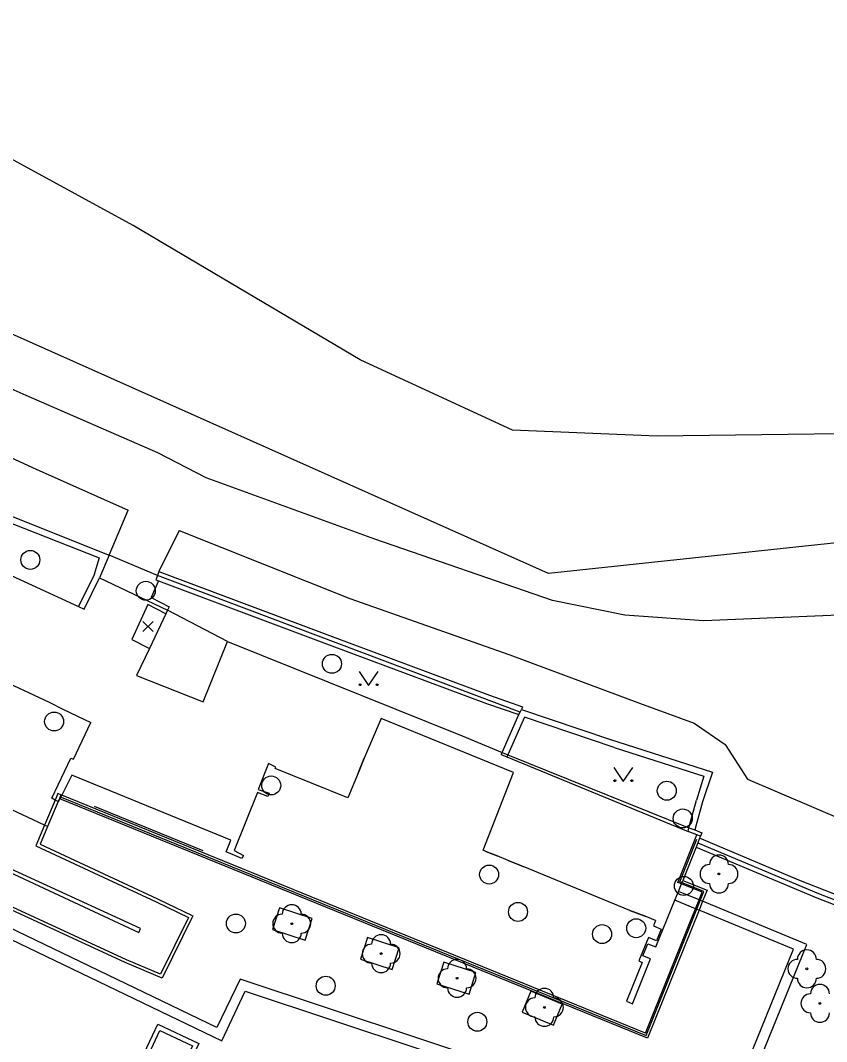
# Model space of a CAD drawing. Extents: x -600391 to -599491, y -1160176 to -1159402.
# Drawn here: x -599634.9 to -599592.4, y -1159917.7 to -1159863.8 of the extents above; entities that cross this region are included whole.
import ezdxf

# ---------------------------------------------------------------- set-up
doc = ezdxf.new("R2010")
doc.units = 0
for name, color, linetype in [('Level 10', 7, 'Continuous'), ('Level 11', 7, 'Continuous'), ('Level 22', 7, 'Continuous'), ('Level 27', 7, 'Continuous'), ('Level 36', 7, 'Continuous'), ('Level 39', 7, 'Continuous'), ('Level 5', 7, 'Continuous'), ('Level 51', 7, 'Continuous'), ('Level 6', 7, 'Continuous'), ('Level 7', 7, 'Continuous'), ('Level 8', 7, 'Continuous'), ('Level 9', 7, 'Continuous')]:
    doc.layers.add(name, color=color, linetype=linetype)

msp = doc.modelspace()

# ---------------------------------------------------------------- linework, layer by layer
at = {"layer": 'Level 10'}
for points in [[(-599713.98, -1159822.58), (-599711.6, -1159825.54), (-599708.33, -1159829.83), (-599704.71, -1159834.55), (-599698.71, -1159842.07), (-599692.98, -1159848.52), (-599687.85, -1159853.41), (-599683.57, -1159857.23), (-599677.45, -1159862.47), (-599670.96, -1159867.39), (-599665.03, -1159871.4), (-599657.47, -1159876.05), (-599649.65, -1159880.12), (-599641.6, -1159884), (-599634.03, -1159887.48), (-599629.19, -1159889.64)], [(-599566.76, -1159900.82), (-599574.35, -1159897.35), (-599579.98, -1159895.64), (-599584.73, -1159895.06), (-599588.83, -1159895.06), (-599598.86, -1159895.47), (-599603.02, -1159895.18), (-599606.84, -1159894.41), (-599616.19, -1159891.17), (-599625.08, -1159887.93), (-599627.63, -1159886.61), (-599634.56, -1159883.59), (-599640.27, -1159881.06), (-599648.29, -1159877.17), (-599655.94, -1159873.24), (-599663.68, -1159868.37), (-599665.96, -1159866.88)], [(-599630.19, -1159892.01), (-599629.19, -1159889.64)], [(-599626.5, -1159890.71), (-599627.57, -1159892.88)], [(-599626.5, -1159890.71), (-599617.51, -1159894.3), (-599610.68, -1159896.7), (-599609.08, -1159897.26)], [(-599627.65, -1159893.09), (-599627.73, -1159893.31)], [(-599627.57, -1159892.88), (-599627.65, -1159893.09)], [(-599609.08, -1159897.26), (-599602.24, -1159899.82), (-599599.36, -1159900.86), (-599597.73, -1159902), (-599596.55, -1159903.82), (-599591.37, -1159906.03), (-599586.15, -1159907.93), (-599581.43, -1159909.96), (-599578.32, -1159911.26), (-599578.89, -1159914.22)]]:
    msp.add_lwpolyline(points, dxfattribs=at)
at = {"layer": 'Level 11'}
for points in [[(-599585.79, -1159827.98), (-599582.81, -1159845.76), (-599573.79, -1159868.81), (-599568.71, -1159879.29), (-599570.4, -1159883.1), (-599584.8, -1159885.53), (-599601.31, -1159885.74), (-599608.93, -1159885.43), (-599616.97, -1159881.72), (-599628.93, -1159874.63), (-599640.78, -1159868.17), (-599646.75, -1159862.61)], [(-599590.61, -1159925.23), (-599623.29, -1159914.37), (-599624.51, -1159916.91), (-599653.71, -1159902.85), (-599687.73, -1159886.52), (-599702.43, -1159898.64), (-599702.12, -1159899.03)], [(-599640.25, -1159890.84), (-599639.16, -1159888.83), (-599630.72, -1159892.16), (-599631, -1159893.09), (-599631.8, -1159894.72)], [(-599627.58, -1159893.37), (-599627.98, -1159894.25), (-599627.03, -1159894.74), (-599627.11, -1159894.91)], [(-599627.2, -1159895.1), (-599628.15, -1159894.61), (-599629, -1159896.46), (-599628.07, -1159896.94)], [(-599627.11, -1159894.91), (-599627.2, -1159895.1)], [(-599627.2, -1159895.1), (-599628.07, -1159896.94)], [(-599625.24, -1159899.75), (-599623.95, -1159896.57)], [(-599628.07, -1159896.94), (-599628.75, -1159898.36)], [(-599628.75, -1159898.36), (-599625.24, -1159899.75)], [(-599653.94, -1159903.32), (-599624.26, -1159917.61), (-599623.02, -1159914.99)], [(-599632.89, -1159904.58), (-599633.03, -1159904.92)], [(-599632.73, -1159904.64), (-599632.89, -1159904.58)], [(-599632.73, -1159904.64), (-599632.81, -1159904.84)], [(-599632.69, -1159904.66), (-599632.73, -1159904.64)], [(-599601.93, -1159917.21), (-599632.69, -1159904.66)], [(-599633.83, -1159907.25), (-599627.64, -1159910.13), (-599625.78, -1159911.03), (-599627.4, -1159914.32), (-599629.35, -1159913.49), (-599647.38, -1159905.16)], [(-599634.05, -1159907.34), (-599627.72, -1159910.28), (-599626.01, -1159911.11), (-599627.48, -1159914.1), (-599629.28, -1159913.34), (-599647.31, -1159905.01)], [(-599637.33, -1159907.85), (-599628.63, -1159911.91), (-599628.54, -1159911.7), (-599637.12, -1159907.76), (-599635.92, -1159905.16)], [(-599633.03, -1159904.92), (-599633.59, -1159906.24)], [(-599633.59, -1159906.24), (-599634.05, -1159907.34)], [(-599633.44, -1159906.31), (-599633.83, -1159907.25)], [(-599599.11, -1159910.18), (-599600.2, -1159909.74)], [(-599621.22, -1159910.6), (-599621.59, -1159911.74), (-599619.87, -1159912.3), (-599619.5, -1159911.16), (-599621.22, -1159910.6)], [(-599599.3, -1159910.65), (-599600.39, -1159910.2)], [(-599598.93, -1159910.26), (-599599.11, -1159910.18)], [(-599593.43, -1159912.54), (-599598.93, -1159910.26)], [(-599599.11, -1159910.73), (-599599.3, -1159910.65)], [(-599590.34, -1159924.43), (-599597.73, -1159921.65), (-599594.13, -1159912.79), (-599599.11, -1159910.73)], [(-599614.91, -1159912.71), (-599616.58, -1159912.17), (-599616.95, -1159913.31), (-599615.28, -1159913.85), (-599614.91, -1159912.71)], [(-599597.01, -1159921.36), (-599593.43, -1159912.54)], [(-599611.23, -1159915.15), (-599610.87, -1159914.01), (-599612.56, -1159913.47), (-599612.92, -1159914.61), (-599611.23, -1159915.15)], [(-599623.02, -1159914.99), (-599590.81, -1159925.7)], [(-599606.78, -1159916.79), (-599606.32, -1159915.68), (-599607.97, -1159915), (-599608.43, -1159916.11), (-599606.78, -1159916.79)], [(-599626.47, -1159919.88), (-599628.63, -1159918.86), (-599627.63, -1159916.74), (-599625.47, -1159917.76), (-599626.47, -1159919.88)], [(-599626.59, -1159919.55), (-599628.3, -1159918.74), (-599627.51, -1159917.07), (-599625.8, -1159917.88), (-599626.59, -1159919.55)]]:
    msp.add_lwpolyline(points, dxfattribs=at)
at = {"layer": 'Level 22'}
for centre in [(-599598.06, -1159908.82), (-599620.57, -1159911.44), (-599615.86, -1159913.02), (-599593.43, -1159913.82), (-599611.86, -1159914.32), (-599607.26, -1159915.85), (-599592.74, -1159915.64)]:
    msp.add_circle(centre, 0.05, dxfattribs=at)
for centre, start, end in [((-599598.06, -1159908.32), 0, 180), ((-599598.56, -1159908.82), 90, 270), ((-599597.56, -1159908.82), 270, 90), ((-599598.06, -1159909.32), 180, 0), ((-599620.57, -1159910.94), 0, 180), ((-599621.07, -1159911.44), 90, 270), ((-599620.07, -1159911.44), 270, 90), ((-599620.57, -1159911.94), 180, 0), ((-599615.86, -1159912.52), 0, 180), ((-599616.36, -1159913.02), 90, 270), ((-599615.36, -1159913.02), 270, 90), ((-599593.43, -1159913.32), 0, 180), ((-599615.86, -1159913.52), 180, 0), ((-599612.36, -1159914.32), 90, 270), ((-599611.86, -1159913.82), 0, 180), ((-599611.36, -1159914.32), 270, 90), ((-599593.93, -1159913.82), 90, 270), ((-599592.93, -1159913.82), 270, 90), ((-599593.43, -1159914.32), 180, 0), ((-599611.86, -1159914.82), 180, 0), ((-599607.26, -1159915.35), 0, 180), ((-599592.74, -1159915.14), 0, 180), ((-599607.76, -1159915.85), 90, 270), ((-599606.76, -1159915.85), 270, 90), ((-599593.24, -1159915.64), 90, 270), ((-599607.26, -1159916.35), 180, 0), ((-599592.74, -1159916.14), 180, 0)]:
    msp.add_arc(centre, 0.5, start, end, dxfattribs=at)
at = {"layer": 'Level 27'}
for centre in [(-599634.34, -1159892.26), (-599628.26, -1159893.89), (-599618.45, -1159897.74), (-599633.09, -1159900.78), (-599621.65, -1159904.15), (-599600.81, -1159904.43), (-599599.97, -1159905.89), (-599610.17, -1159908.85), (-599599.91, -1159909.45), (-599608.65, -1159910.82), (-599623.51, -1159911.43), (-599604.22, -1159911.99), (-599602.42, -1159911.68), (-599618.78, -1159914.71), (-599610.79, -1159916.61)]:
    msp.add_circle(centre, 0.5, dxfattribs=at)
at = {"layer": 'Level 36'}
for points in [[(-599617.02, -1159898.14), (-599616.52, -1159898.89), (-599616.02, -1159898.14)], [(-599603.6, -1159903.2), (-599603.1, -1159903.95), (-599602.6, -1159903.2)]]:
    msp.add_lwpolyline(points, dxfattribs=at)
for centre in [(-599616.97, -1159898.84), (-599616.071, -1159898.84), (-599603.55, -1159903.9), (-599602.651, -1159903.9)]:
    msp.add_circle(centre, 0.05, dxfattribs=at)
at = {"layer": 'Level 39'}
for p, q in [((-599628.406, -1159896.035), (-599627.875, -1159895.505)), ((-599628.406, -1159895.505), (-599627.875, -1159896.035))]:
    msp.add_line(p, q, dxfattribs=at)
at = {"layer": 'Level 5'}
for points in [[(-599640.25, -1159890.84), (-599631.8, -1159894.72)], [(-599631.5, -1159894.86), (-599630.69, -1159893.21)], [(-599630.69, -1159893.21), (-599627.11, -1159894.91)], [(-599631.8, -1159894.72), (-599631.5, -1159894.86)], [(-599623.95, -1159896.57), (-599627.11, -1159894.91)], [(-599640.39, -1159896.48), (-599633.35, -1159899.77)], [(-599623.95, -1159896.57), (-599611.59, -1159901.54)], [(-599633.35, -1159899.77), (-599632.59, -1159900.14)], [(-599632.59, -1159900.14), (-599631.16, -1159900.83)], [(-599632.06, -1159902.77), (-599631.16, -1159900.83)], [(-599615.86, -1159900.62), (-599616.75, -1159902.72)], [(-599608.89, -1159903.47), (-599615.86, -1159900.62)], [(-599611.59, -1159901.54), (-599609.49, -1159902.42)], [(-599609.49, -1159902.42), (-599609.19, -1159902.54)], [(-599633.2, -1159904.83), (-599632.2, -1159902.71)], [(-599632.2, -1159902.71), (-599632.06, -1159902.77)], [(-599621.79, -1159902.99), (-599622.34, -1159904.36)], [(-599621.41, -1159903.18), (-599621.79, -1159902.99)], [(-599616.75, -1159902.72), (-599617.07, -1159903.51)], [(-599609.19, -1159902.54), (-599599.64, -1159906.38)], [(-599621.44, -1159903.26), (-599621.41, -1159903.18)], [(-599617.61, -1159904.81), (-599621.44, -1159903.26)], [(-599617.07, -1159903.51), (-599617.61, -1159904.81)], [(-599610.49, -1159907.56), (-599608.89, -1159903.47)], [(-599632.16, -1159903.61), (-599632.69, -1159904.66)], [(-599623.77, -1159907.04), (-599632.16, -1159903.61)], [(-599632.69, -1159904.66), (-599632.78, -1159904.85)], [(-599622.38, -1159904.53), (-599623.61, -1159907.58)], [(-599621.82, -1159904.73), (-599622.38, -1159904.53)], [(-599622.34, -1159904.36), (-599621.76, -1159904.56)], [(-599621.76, -1159904.56), (-599621.82, -1159904.73)], [(-599633.59, -1159906.24), (-599635.92, -1159905.16)], [(-599632.88, -1159904.99), (-599633.44, -1159906.31)], [(-599633.03, -1159904.92), (-599633.2, -1159904.83)], [(-599632.88, -1159904.99), (-599633.03, -1159904.92)], [(-599632.81, -1159904.84), (-599632.88, -1159904.99)], [(-599632.86, -1159905), (-599632.88, -1159904.99)], [(-599632.78, -1159904.85), (-599632.86, -1159905)], [(-599632.78, -1159904.85), (-599632.81, -1159904.84)], [(-599601.82, -1159917.47), (-599632.78, -1159904.85)], [(-599633.44, -1159906.31), (-599633.59, -1159906.24)], [(-599599.64, -1159906.38), (-599599.34, -1159906.5)], [(-599599.34, -1159906.5), (-599598.97, -1159906.65)], [(-599599.04, -1159906.83), (-599599.08, -1159906.94)], [(-599598.97, -1159906.65), (-599599.04, -1159906.83)], [(-599624.02, -1159907.65), (-599623.77, -1159907.04)], [(-599599.18, -1159907.17), (-599599.27, -1159907.4)], [(-599599.08, -1159906.94), (-599599.18, -1159907.17)], [(-599623.19, -1159908), (-599624.02, -1159907.65)], [(-599623.61, -1159907.58), (-599623.11, -1159907.85)], [(-599623.11, -1159907.85), (-599623.19, -1159908)], [(-599610.34, -1159907.64), (-599610.49, -1159907.56)], [(-599609.74, -1159907.87), (-599610.34, -1159907.64)], [(-599609.16, -1159908.11), (-599609.74, -1159907.87)], [(-599599.27, -1159907.4), (-599599.96, -1159909.16)], [(-599608.37, -1159908.43), (-599609.16, -1159908.11)], [(-599602.75, -1159910.75), (-599608.37, -1159908.43)], [(-599600.2, -1159909.74), (-599600.04, -1159909.34)], [(-599600.04, -1159909.34), (-599599.96, -1159909.16)], [(-599599.96, -1159909.16), (-599598.69, -1159909.67)], [(-599600.39, -1159910.2), (-599600.2, -1159909.74)], [(-599598.69, -1159909.67), (-599598.93, -1159910.26)], [(-599601.39, -1159912.66), (-599600.39, -1159910.2)], [(-599598.93, -1159910.26), (-599599.11, -1159910.73)], [(-599601.95, -1159911.05), (-599602.75, -1159910.75)], [(-599601.4, -1159911.27), (-599601.95, -1159911.05)], [(-599599.11, -1159910.73), (-599601.82, -1159917.47)], [(-599601.4, -1159911.27), (-599601.51, -1159911.55)], [(-599601.51, -1159911.55), (-599601.1, -1159911.72)], [(-599601.77, -1159912.17), (-599602.29, -1159913.4)], [(-599601.36, -1159912.35), (-599601.77, -1159912.17)], [(-599601.1, -1159911.72), (-599601.36, -1159912.35)], [(-599602.07, -1159913.13), (-599601.8, -1159912.5)], [(-599601.8, -1159912.5), (-599601.39, -1159912.66)], [(-599601.66, -1159913.3), (-599602.07, -1159913.13)], [(-599602.1, -1159913.48), (-599602.94, -1159915.52)], [(-599602.62, -1159915.66), (-599601.66, -1159913.3)], [(-599602.29, -1159913.4), (-599602.1, -1159913.48)], [(-599602.94, -1159915.52), (-599602.62, -1159915.66)]]:
    msp.add_lwpolyline(points, dxfattribs=at)
at = {"layer": 'Level 51'}
for points in [[(-599607.04, -1159892.98), (-599652.03, -1159872.89)], [(-599573.88, -1159889.45), (-599607.04, -1159892.98)]]:
    msp.add_lwpolyline(points, dxfattribs=at)
at = {"layer": 'Level 6'}
for points in [[(-599633.35, -1159899.77), (-599632.59, -1159900.14)], [(-599617.07, -1159903.51), (-599616.75, -1159902.72)], [(-599610.34, -1159907.64), (-599609.74, -1159907.87)], [(-599609.16, -1159908.11), (-599608.37, -1159908.43)], [(-599602.75, -1159910.75), (-599601.95, -1159911.05)]]:
    msp.add_lwpolyline(points, dxfattribs=at)
at = {"layer": 'Level 7'}
for points in [[(-599639.3, -1159888.37), (-599630.19, -1159892.01)], [(-599630.19, -1159892.01), (-599630.69, -1159893.21)], [(-599627.73, -1159893.31), (-599627.58, -1159893.37)], [(-599608.54, -1159900.28), (-599627.65, -1159893.09)], [(-599627.58, -1159893.37), (-599618.6, -1159896.73), (-599610.31, -1159899.83), (-599608.6, -1159900.42)], [(-599627.57, -1159892.88), (-599618.44, -1159896.3), (-599610.15, -1159899.4), (-599608.42, -1159900)], [(-599608.6, -1159900.42), (-599608.54, -1159900.28)], [(-599608.54, -1159900.28), (-599608.47, -1159900.14)], [(-599608.42, -1159900), (-599608.47, -1159900.14)], [(-599608.47, -1159900.14), (-599603.83, -1159901.72)], [(-599609.49, -1159902.42), (-599608.6, -1159900.42)], [(-599603.59, -1159902.15), (-599608.3, -1159900.55), (-599609.19, -1159902.54)], [(-599603.83, -1159901.72), (-599598.41, -1159903.45), (-599598.93, -1159905.02), (-599599.34, -1159906.5)], [(-599609.53, -1159902.52), (-599609.49, -1159902.42)], [(-599609.53, -1159902.52), (-599609.24, -1159902.65)], [(-599603.59, -1159902.15), (-599598.85, -1159903.66), (-599599.24, -1159904.93)], [(-599609.19, -1159902.54), (-599609.24, -1159902.65)], [(-599609.24, -1159902.65), (-599599.69, -1159906.58)], [(-599599.64, -1159906.38), (-599599.24, -1159904.93)], [(-599600.04, -1159909.34), (-599600.22, -1159909.27), (-599599.23, -1159906.76)], [(-599599.69, -1159906.58), (-599599.64, -1159906.38)], [(-599599.23, -1159906.76), (-599599.69, -1159906.58)], [(-599599.04, -1159906.83), (-599599.23, -1159906.76)], [(-599599.18, -1159907.17), (-599592.81, -1159909.85), (-599587.57, -1159911.88), (-599583.3, -1159913.32), (-599578.96, -1159914.46)], [(-599593.86, -1159909.15), (-599599.08, -1159906.94)], [(-599599.27, -1159907.4), (-599592.91, -1159910.08), (-599587.66, -1159912.11), (-599583.37, -1159913.55), (-599579.03, -1159914.69)], [(-599599.11, -1159910.18), (-599598.95, -1159909.78), (-599600.04, -1159909.34)], [(-599587.49, -1159911.64), (-599593.86, -1159909.15)], [(-599599.3, -1159910.65), (-599599.11, -1159910.18)], [(-599601.93, -1159917.21), (-599599.61, -1159911.43), (-599599.3, -1159910.65)]]:
    msp.add_lwpolyline(points, dxfattribs=at)
at = {"layer": 'Level 8'}
msp.add_lwpolyline([(-599627.65, -1159893.09), (-599630.19, -1159892.01)], dxfattribs=at)
at = {"layer": 'Level 9'}
for points in [[(-599632.72, -1159904.77), (-599601.9, -1159917.34)], [(-599630.98, -1159905.25), (-599625.25, -1159907.58)], [(-599601.9, -1159917.34), (-599598.85, -1159909.74), (-599600.12, -1159909.23), (-599599.23, -1159906.98)]]:
    msp.add_lwpolyline(points, dxfattribs=at)

doc.saveas('drawing.dxf')
